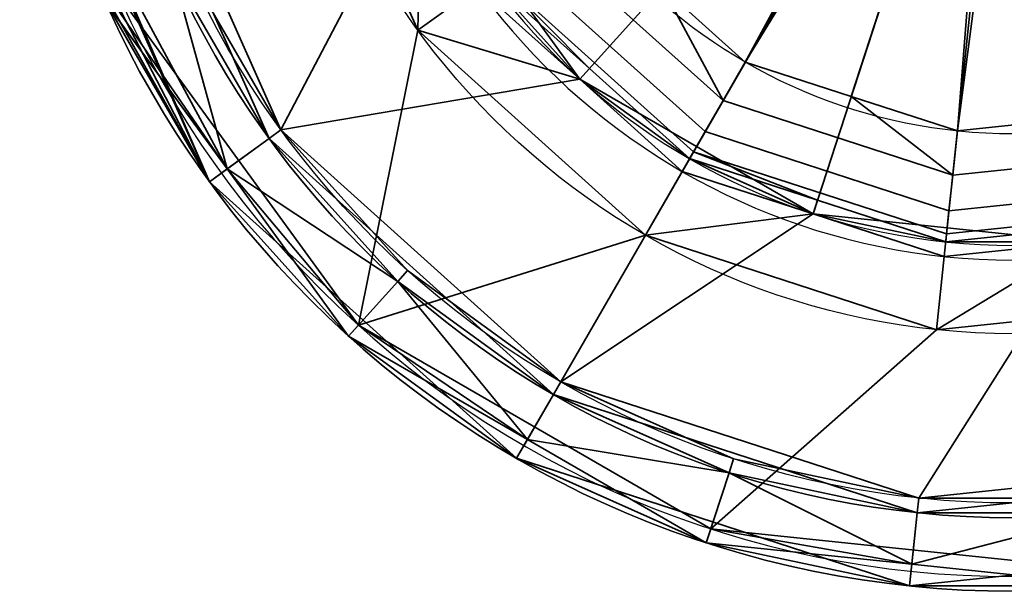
# Model space of a CAD drawing. Header units: millimetres. Extents: x -490 to 6690, y -115 to 132.
# Tile 545 of 656: x 3426.5 to 3433.19, y -42.14 to -38.26. Entities that reach past the tile are written whole.
import ezdxf

# ---------------------------------------------------------------- set-up
doc = ezdxf.new("R2010")
doc.units = ezdxf.units.MM
doc.layers.add('151', color=7, linetype='Continuous', true_color=0xffffff)

# ---------------------------------------------------------------- blocks, each defined once
blk = doc.blocks.new('UG_SURFACE_016')
at = {"layer": '151', "color": 252, "linetype": 'Continuous', "lineweight": 35}
for points in [[(3427.1367, -36.6907, 324), (3428.1936, -39.0649, 324), (3430.125, -40.8039, 324), (3433.25, -35.3913, 324)], [(3430.3048, -38.6623, 319), (3429.6095, -38.0363, 319), (3433.25, -35.3913, 320.2058)], [(3430.125, -40.8039, 324), (3432.5967, -41.607, 324), (3435.1814, -41.3354, 324), (3433.25, -35.3913, 324)], [(3433.25, -35.3913, 320.2058), (3431, -39.2884, 319), (3430.3048, -38.6623, 319)], [(3431.8898, -39.5775, 319), (3431, -39.2884, 319), (3433.25, -35.3913, 320.2058)], [(3433.25, -35.3913, 320.2058), (3432.7796, -39.8666, 319), (3431.8898, -39.5775, 319)], [(3433.7101, -39.7688, 319), (3432.7796, -39.8666, 319), (3433.25, -35.3913, 320.2058)], [(3429.2049, -38.3302, 298), (3428.3593, -36.4308, 298), (3428.8483, -36.3269, 298.5), (3429.2288, -37.1816, 298.5)], [(3428.8003, -40.3332, 298), (3427.1748, -38.0961, 298), (3428.3593, -36.4308, 298), (3429.2049, -38.3302, 298)], [(3426.6474, -36.7947, 323.5), (3427.7892, -39.3588, 323.5), (3428.1936, -39.0649, 324), (3427.1367, -36.6907, 324)], [(3427.7892, -39.3588, 323.5), (3426.6474, -36.7947, 323.5), (3426.6725, -36.7888, 311.8103)], [(3426.6725, -36.7888, 311.8103), (3426.863, -37.5752, 311), (3427.7892, -39.3588, 323.5)], [(3427.0051, -37.9531, 307.7639), (3426.7042, -37.0389, 306.3235), (3427.9084, -39.2721, 298.1)], [(3427.0835, -38.1367, 298.1), (3427.9084, -39.2721, 298.1), (3426.7042, -37.0389, 306.3235)], [(3429.2288, -37.1816, 298.5), (3429.6095, -38.0363, 298.5), (3429.2049, -38.3302, 298)], [(3427.7892, -39.3588, 323.5), (3426.863, -37.5752, 311), (3427.0039, -37.9499, 310.2446)], [(3427.0039, -37.9499, 310.2446), (3427.089, -38.1486, 309.4181), (3427.7892, -39.3588, 323.5)], [(3427.0887, -38.1481, 308.5772), (3427.0051, -37.9531, 307.7639), (3427.9084, -39.2721, 298.1)], [(3429.2049, -38.3302, 298), (3429.6095, -38.0363, 298.5), (3430.3048, -38.6623, 298.5)], [(3429.6095, -38.0363, 319), (3430.3048, -38.6623, 319), (3430.3048, -38.6623, 298.5), (3429.6095, -38.0363, 298.5)], [(3427.9084, -39.2721, 298.1), (3427.0835, -38.1367, 298.1), (3427.1748, -38.0961, 298), (3428.8003, -40.3332, 298)], [(3427.089, -38.1486, 309.4181), (3427.0887, -38.1481, 308.5772), (3427.9084, -39.2721, 298.1)], [(3427.9084, -39.2721, 298.1), (3427.7892, -39.3588, 323.5), (3427.089, -38.1486, 309.4181)], [(3429.2049, -38.3302, 298), (3430.7499, -39.7214, 298), (3428.8003, -40.3332, 298)], [(3430.3048, -38.6623, 298.5), (3431, -39.2884, 298.5), (3430.7499, -39.7214, 298), (3429.2049, -38.3302, 298)], [(3431, -39.2884, 298.5), (3430.3048, -38.6623, 298.5), (3430.3048, -38.6623, 319), (3431, -39.2884, 319)], [(3427.7892, -39.3588, 323.5), (3429.8749, -41.2369, 323.5), (3430.125, -40.8039, 324), (3428.1936, -39.0649, 324)], [(3427.7892, -39.3588, 323.5), (3427.9084, -39.2721, 298.1), (3428.7333, -40.4075, 298.1)], [(3428.8003, -40.3332, 298), (3428.7333, -40.4075, 298.1), (3427.9084, -39.2721, 298.1)], [(3430.7499, -39.7214, 298), (3431, -39.2884, 298.5), (3431.8898, -39.5775, 298.5)], [(3431, -39.2884, 319), (3431.8898, -39.5775, 319), (3431.8898, -39.5775, 298.5), (3431, -39.2884, 298.5)], [(3428.7333, -40.4075, 298.1), (3429.8749, -41.2369, 323.5), (3427.7892, -39.3588, 323.5)], [(3431.8898, -39.5775, 298.5), (3432.7796, -39.8666, 298.5), (3432.7273, -40.3639, 298), (3430.7499, -39.7214, 298)], [(3432.7796, -39.8666, 298.5), (3431.8898, -39.5775, 298.5), (3431.8898, -39.5775, 319), (3432.7796, -39.8666, 319)], [(3430.7499, -39.7214, 298), (3432.7273, -40.3639, 298), (3431.195, -41.7158, 298), (3428.8003, -40.3332, 298)], [(3433.7101, -39.7688, 298.5), (3434.6406, -39.671, 298.5), (3434.7951, -40.1465, 298), (3432.7273, -40.3639, 298)], [(3432.7273, -40.3639, 298), (3432.7796, -39.8666, 298.5), (3433.7101, -39.7688, 298.5)], [(3432.7796, -39.8666, 319), (3433.7101, -39.7688, 319), (3433.7101, -39.7688, 298.5), (3432.7796, -39.8666, 298.5)], [(3433.9452, -42.0048, 298), (3431.195, -41.7158, 298), (3432.7273, -40.3639, 298), (3434.7951, -40.1465, 298)], [(3429.9488, -41.1092, 298.1), (3428.7333, -40.4075, 298.1), (3428.8003, -40.3332, 298)], [(3428.8003, -40.3332, 298), (3431.195, -41.7158, 298), (3431.164, -41.8109, 298.1), (3429.9488, -41.1092, 298.1)], [(3428.7333, -40.4075, 298.1), (3429.9488, -41.1092, 298.1), (3429.8749, -41.2369, 323.5)], [(3429.8749, -41.2369, 323.5), (3432.5445, -42.1043, 323.5), (3432.5967, -41.607, 324), (3430.125, -40.8039, 324)], [(3429.8749, -41.2369, 323.5), (3429.9488, -41.1092, 298.1), (3431.164, -41.8109, 298.1)], [(3431.164, -41.8109, 298.1), (3432.5445, -42.1043, 323.5), (3429.8749, -41.2369, 323.5)], [(3432.5445, -42.1043, 323.5), (3435.3359, -41.8109, 323.5), (3435.1814, -41.3354, 324), (3432.5967, -41.607, 324)], [(3432.56, -41.9576, 298.1), (3431.164, -41.8109, 298.1), (3431.195, -41.7158, 298)], [(3431.195, -41.7158, 298), (3433.9452, -42.0048, 298), (3433.9557, -42.1043, 298.1), (3432.56, -41.9576, 298.1)], [(3431.164, -41.8109, 298.1), (3432.56, -41.9576, 298.1), (3432.5445, -42.1043, 323.5)], [(3433.9557, -42.1043, 298.1), (3435.3359, -41.8109, 323.5), (3432.5445, -42.1043, 323.5)], [(3432.5445, -42.1043, 323.5), (3432.56, -41.9576, 298.1), (3433.9557, -42.1043, 298.1)]]:
    blk.add_3dface(points, dxfattribs=at)
blk = doc.blocks.new('UG_SURFACE_017')
at = {"layer": '151', "color": 252, "linetype": 'Continuous', "lineweight": 35}
for points in [[(3430.125, -40.8039, 1742), (3428.1936, -39.0649, 1742), (3427.1367, -36.6907, 1742), (3433.25, -35.3913, 1742)], [(3427.2344, -36.6699, 1778), (3428.2746, -39.0061, 1778), (3429.2305, -37.1809, 1778), (3428.8499, -35.3913, 1778)], [(3435.1814, -41.3354, 1742), (3432.5967, -41.607, 1742), (3430.125, -40.8039, 1742), (3433.25, -35.3913, 1742)], [(3432.9824, -35.6885, 1799.8), (3430.866, -38.039, 1798.9894), (3431.4287, -38.5458, 1798.9894)], [(3431.4287, -38.5458, 1798.9894), (3433.1264, -35.7717, 1799.8), (3432.9824, -35.6885, 1799.8)], [(3431.4287, -38.5458, 1798.9894), (3432.1489, -38.7798, 1798.9894), (3433.1264, -35.7717, 1799.8)], [(3433.1264, -35.7717, 1799.8), (3432.1489, -38.7798, 1798.9894), (3432.8692, -39.0138, 1798.9894)], [(3432.8692, -39.0138, 1798.9894), (3433.2919, -35.7891, 1799.8), (3433.1264, -35.7717, 1799.8)], [(3432.8692, -39.0138, 1798.9894), (3433.6224, -38.9347, 1798.9894), (3433.2919, -35.7891, 1799.8)], [(3427.7892, -39.3588, 1742.4999), (3426.6474, -36.7947, 1742.4999), (3427.1367, -36.6907, 1742), (3428.1936, -39.0649, 1742)], [(3428.2746, -39.0061, 1778), (3427.2344, -36.6699, 1778), (3427.6316, -37.8927, 1777)], [(3427.0835, -38.1367, 1776.5), (3426.6474, -36.7947, 1742.4999), (3427.7892, -39.3588, 1742.4999)], [(3428.2746, -39.0061, 1778), (3430.3057, -38.6611, 1778), (3429.2305, -37.1809, 1778)], [(3429.6904, -37.9775, 1798.0192), (3429.2305, -37.1809, 1778), (3430.3057, -38.6611, 1778)], [(3430.866, -38.039, 1798.9894), (3430.3031, -37.5323, 1798.9894), (3430.0585, -37.7101, 1798.8577), (3431.2775, -38.8078, 1798.8577)], [(3431.2775, -38.8078, 1798.8577), (3430.0585, -37.7101, 1798.8577), (3429.8618, -37.853, 1798.6346), (3431.1559, -39.0184, 1798.6346)], [(3431.1559, -39.0184, 1798.6346), (3429.8618, -37.853, 1798.6346), (3429.7345, -37.9455, 1798.3446), (3431.0772, -39.1546, 1798.3446)], [(3428.2746, -39.0061, 1777), (3427.6316, -37.8927, 1777), (3427.5403, -37.9334, 1777), (3428.1936, -39.0649, 1777)], [(3427.6316, -37.8927, 1777), (3428.2746, -39.0061, 1777), (3428.2746, -39.0061, 1778)], [(3427.5403, -37.9334, 1777), (3427.0835, -38.1367, 1776.5), (3427.9084, -39.2721, 1776.5)], [(3427.9084, -39.2721, 1776.5), (3428.1936, -39.0649, 1777), (3427.5403, -37.9334, 1777)], [(3429.7345, -37.9455, 1798.3446), (3429.6904, -37.9775, 1798.0192), (3430.3701, -38.5896, 1798.0192)], [(3430.3057, -38.6611, 1778), (3430.3701, -38.5896, 1798.0192), (3429.6904, -37.9775, 1798.0192)], [(3430.3701, -38.5896, 1798.0192), (3431.0501, -39.2018, 1798.0192), (3431.0772, -39.1546, 1798.3446), (3429.7345, -37.9455, 1798.3446)], [(3431.2775, -38.8078, 1798.8577), (3431.4287, -38.5458, 1798.9894), (3430.866, -38.039, 1798.9894)], [(3427.7892, -39.3588, 1742.4999), (3427.9084, -39.2721, 1776.5), (3427.0835, -38.1367, 1776.5)], [(3431.0501, -39.2018, 1798.0192), (3430.3701, -38.5896, 1798.0192), (3430.3057, -38.6611, 1778)], [(3432.1489, -38.7798, 1798.9894), (3431.4287, -38.5458, 1798.9894), (3431.2775, -38.8078, 1798.8577), (3432.8377, -39.3147, 1798.8577)], [(3431.8902, -39.5759, 1778), (3430.3057, -38.6611, 1778), (3428.2746, -39.0061, 1778), (3430.1751, -40.7173, 1778)], [(3431.0501, -39.2018, 1798.0192), (3430.3057, -38.6611, 1778), (3431.8902, -39.5759, 1778)], [(3432.8377, -39.3147, 1798.8577), (3432.8692, -39.0138, 1798.9894), (3432.1489, -38.7798, 1798.9894)], [(3432.8377, -39.3147, 1798.8577), (3431.2775, -38.8078, 1798.8577), (3431.1559, -39.0184, 1798.6346), (3432.8122, -39.5565, 1798.6346)], [(3433.6224, -38.9347, 1798.9894), (3432.8692, -39.0138, 1798.9894), (3432.8377, -39.3147, 1798.8577), (3434.469, -39.1432, 1798.8577)], [(3428.1936, -39.0649, 1777), (3429.0679, -40.0359, 1777), (3429.1348, -39.9616, 1777), (3428.2746, -39.0061, 1777)], [(3428.2746, -39.0061, 1778), (3428.2746, -39.0061, 1777), (3429.1348, -39.9616, 1777)], [(3429.1348, -39.9616, 1777), (3430.1751, -40.7173, 1778), (3428.2746, -39.0061, 1778)], [(3432.8122, -39.5565, 1798.6346), (3431.1559, -39.0184, 1798.6346), (3431.0772, -39.1546, 1798.3446), (3432.7958, -39.713, 1798.3446)], [(3429.8749, -41.2369, 1742.4999), (3427.7892, -39.3588, 1742.4999), (3428.1936, -39.0649, 1742), (3430.125, -40.8039, 1742)], [(3429.0679, -40.0359, 1777), (3428.1936, -39.0649, 1777), (3427.9084, -39.2721, 1776.5)], [(3431.0772, -39.1546, 1798.3446), (3431.0501, -39.2018, 1798.0192), (3431.9201, -39.4845, 1798.0192)], [(3431.9201, -39.4845, 1798.0192), (3432.79, -39.7672, 1798.0192), (3432.7958, -39.713, 1798.3446), (3431.0772, -39.1546, 1798.3446)], [(3434.469, -39.1432, 1798.8577), (3432.8377, -39.3147, 1798.8577), (3432.8122, -39.5565, 1798.6346), (3434.5443, -39.3745, 1798.6346)], [(3431.8902, -39.5759, 1778), (3431.9201, -39.4845, 1798.0192), (3431.0501, -39.2018, 1798.0192)], [(3428.7333, -40.4075, 1776.5), (3427.9084, -39.2721, 1776.5), (3427.7892, -39.3588, 1742.4999)], [(3427.9084, -39.2721, 1776.5), (3428.7333, -40.4075, 1776.5), (3429.0679, -40.0359, 1777)], [(3427.7892, -39.3588, 1742.4999), (3429.8749, -41.2369, 1742.4999), (3428.7333, -40.4075, 1776.5)], [(3434.5443, -39.3745, 1798.6346), (3432.8122, -39.5565, 1798.6346), (3432.7958, -39.713, 1798.3446), (3434.593, -39.5241, 1798.3446)], [(3432.79, -39.7672, 1798.0192), (3431.9201, -39.4845, 1798.0192), (3431.8902, -39.5759, 1778)], [(3434.593, -39.5241, 1798.3446), (3432.7958, -39.713, 1798.3446), (3432.79, -39.7672, 1798.0192), (3433.6998, -39.6715, 1798.0192)], [(3433.7099, -39.7672, 1778), (3431.8902, -39.5759, 1778), (3430.1751, -40.7173, 1778), (3432.6072, -41.5076, 1778)], [(3431.8902, -39.5759, 1778), (3433.7099, -39.7672, 1778), (3432.79, -39.7672, 1798.0192)], [(3433.7099, -39.7672, 1778), (3433.6998, -39.6715, 1798.0192), (3432.79, -39.7672, 1798.0192)], [(3432.6072, -41.5076, 1778), (3435.1504, -41.2403, 1778), (3433.7099, -39.7672, 1778)], [(3430.1751, -40.7173, 1777), (3429.1348, -39.9616, 1777), (3429.0679, -40.0359, 1777), (3430.125, -40.8039, 1777)], [(3429.1348, -39.9616, 1777), (3430.1751, -40.7173, 1777), (3430.1751, -40.7173, 1778)], [(3429.0679, -40.0359, 1777), (3428.7333, -40.4075, 1776.5), (3429.9488, -41.1092, 1776.5)], [(3429.9488, -41.1092, 1776.5), (3430.125, -40.8039, 1777), (3429.0679, -40.0359, 1777)], [(3429.8749, -41.2369, 1742.4999), (3429.9488, -41.1092, 1776.5), (3428.7333, -40.4075, 1776.5)], [(3431.3495, -41.2403, 1777), (3430.1751, -40.7173, 1777), (3430.125, -40.8039, 1777), (3431.3188, -41.3354, 1777)], [(3430.1751, -40.7173, 1778), (3430.1751, -40.7173, 1777), (3431.3495, -41.2403, 1777)], [(3431.3495, -41.2403, 1777), (3432.6072, -41.5076, 1778), (3430.1751, -40.7173, 1778)], [(3432.5445, -42.1043, 1742.4999), (3429.8749, -41.2369, 1742.4999), (3430.125, -40.8039, 1742), (3432.5967, -41.607, 1742)], [(3431.3188, -41.3354, 1777), (3430.125, -40.8039, 1777), (3429.9488, -41.1092, 1776.5)], [(3431.164, -41.8109, 1776.5), (3429.9488, -41.1092, 1776.5), (3429.8749, -41.2369, 1742.4999)], [(3429.9488, -41.1092, 1776.5), (3431.164, -41.8109, 1776.5), (3431.3188, -41.3354, 1777)], [(3431.164, -41.8109, 1776.5), (3429.8749, -41.2369, 1742.4999), (3432.5445, -42.1043, 1742.4999)], [(3431.3188, -41.3354, 1777), (3432.5967, -41.607, 1777), (3432.6072, -41.5076, 1777), (3431.3495, -41.2403, 1777)], [(3431.3495, -41.2403, 1777), (3432.6072, -41.5076, 1777), (3432.6072, -41.5076, 1778)], [(3433.893, -41.5076, 1777), (3435.1504, -41.2403, 1778), (3432.6072, -41.5076, 1778)], [(3431.3188, -41.3354, 1777), (3431.164, -41.8109, 1776.5), (3432.56, -41.9576, 1776.5)], [(3432.56, -41.9576, 1776.5), (3432.5967, -41.607, 1777), (3431.3188, -41.3354, 1777)], [(3435.3359, -41.8109, 1742.4999), (3432.5445, -42.1043, 1742.4999), (3432.5967, -41.607, 1742), (3435.1814, -41.3354, 1742)], [(3433.893, -41.5076, 1777), (3432.6072, -41.5076, 1777), (3432.5967, -41.607, 1777), (3433.9032, -41.607, 1777)], [(3432.6072, -41.5076, 1778), (3432.6072, -41.5076, 1777), (3433.893, -41.5076, 1777)], [(3432.56, -41.9576, 1776.5), (3433.9557, -42.1043, 1776.5), (3433.9032, -41.607, 1777)], [(3433.9032, -41.607, 1777), (3432.5967, -41.607, 1777), (3432.56, -41.9576, 1776.5)], [(3432.5445, -42.1043, 1742.4999), (3432.56, -41.9576, 1776.5), (3431.164, -41.8109, 1776.5)], [(3432.5445, -42.1043, 1742.4999), (3435.3359, -41.8109, 1742.4999), (3433.9557, -42.1043, 1776.5)], [(3433.9557, -42.1043, 1776.5), (3432.56, -41.9576, 1776.5), (3432.5445, -42.1043, 1742.4999)]]:
    blk.add_3dface(points, dxfattribs=at)
blk = doc.blocks.new('UG_SURFACE_018')
at = {"layer": '151', "color": 252, "linetype": 'Continuous', "lineweight": 35}
for points in [[(3427.1367, -36.6907, 1804), (3428.1936, -39.0649, 1804), (3430.125, -40.8039, 1804), (3433.25, -35.3913, 1804)], [(3430.3048, -38.6623, 1799), (3429.6095, -38.0363, 1799), (3433.25, -35.3913, 1800.2058)], [(3430.125, -40.8039, 1804), (3432.5967, -41.607, 1804), (3435.1814, -41.3354, 1804), (3433.25, -35.3913, 1804)], [(3433.25, -35.3913, 1800.2058), (3431, -39.2884, 1799), (3430.3048, -38.6623, 1799)], [(3431.8898, -39.5775, 1799), (3431, -39.2884, 1799), (3433.25, -35.3913, 1800.2058)], [(3433.25, -35.3913, 1800.2058), (3432.7796, -39.8666, 1799), (3431.8898, -39.5775, 1799)], [(3433.7101, -39.7688, 1799), (3432.7796, -39.8666, 1799), (3433.25, -35.3913, 1800.2058)], [(3429.2049, -38.3302, 1778), (3428.3593, -36.4308, 1778), (3428.8483, -36.3269, 1778.5), (3429.2288, -37.1816, 1778.5)], [(3428.8003, -40.3332, 1778), (3427.1748, -38.0961, 1778), (3428.3593, -36.4308, 1778), (3429.2049, -38.3302, 1778)], [(3426.6474, -36.7947, 1803.5001), (3427.7892, -39.3588, 1803.5001), (3428.1936, -39.0649, 1804), (3427.1367, -36.6907, 1804)], [(3427.7892, -39.3588, 1803.5001), (3426.6474, -36.7947, 1803.5001), (3426.6725, -36.7888, 1791.8103)], [(3426.6725, -36.7888, 1791.8103), (3426.863, -37.5752, 1791), (3427.7892, -39.3588, 1803.5001)], [(3427.0051, -37.9531, 1787.764), (3426.7042, -37.0389, 1786.3234), (3427.9084, -39.2721, 1778.1)], [(3427.0835, -38.1367, 1778.1), (3427.9084, -39.2721, 1778.1), (3426.7042, -37.0389, 1786.3234)], [(3429.2288, -37.1816, 1778.5), (3429.6095, -38.0363, 1778.5), (3429.2049, -38.3302, 1778)], [(3427.7892, -39.3588, 1803.5001), (3426.863, -37.5752, 1791), (3427.0039, -37.9499, 1790.2446)], [(3427.0039, -37.9499, 1790.2446), (3427.089, -38.1486, 1789.4181), (3427.7892, -39.3588, 1803.5001)], [(3427.0887, -38.1481, 1788.5772), (3427.0051, -37.9531, 1787.764), (3427.9084, -39.2721, 1778.1)], [(3429.2049, -38.3302, 1778), (3429.6095, -38.0363, 1778.5), (3430.3048, -38.6623, 1778.5)], [(3429.6095, -38.0363, 1799), (3430.3048, -38.6623, 1799), (3430.3048, -38.6623, 1778.5), (3429.6095, -38.0363, 1778.5)], [(3427.9084, -39.2721, 1778.1), (3427.0835, -38.1367, 1778.1), (3427.1748, -38.0961, 1778), (3428.8003, -40.3332, 1778)], [(3427.089, -38.1486, 1789.4181), (3427.0887, -38.1481, 1788.5772), (3427.9084, -39.2721, 1778.1)], [(3427.9084, -39.2721, 1778.1), (3427.7892, -39.3588, 1803.5001), (3427.089, -38.1486, 1789.4181)], [(3429.2049, -38.3302, 1778), (3430.7499, -39.7214, 1778), (3428.8003, -40.3332, 1778)], [(3430.3048, -38.6623, 1778.5), (3431, -39.2884, 1778.5), (3430.7499, -39.7214, 1778), (3429.2049, -38.3302, 1778)], [(3431, -39.2884, 1778.5), (3430.3048, -38.6623, 1778.5), (3430.3048, -38.6623, 1799), (3431, -39.2884, 1799)], [(3427.7892, -39.3588, 1803.5001), (3429.8749, -41.2369, 1803.5001), (3430.125, -40.8039, 1804), (3428.1936, -39.0649, 1804)], [(3427.7892, -39.3588, 1803.5001), (3427.9084, -39.2721, 1778.1), (3428.7333, -40.4075, 1778.1)], [(3428.8003, -40.3332, 1778), (3428.7333, -40.4075, 1778.1), (3427.9084, -39.2721, 1778.1)], [(3430.7499, -39.7214, 1778), (3431, -39.2884, 1778.5), (3431.8898, -39.5775, 1778.5)], [(3431, -39.2884, 1799), (3431.8898, -39.5775, 1799), (3431.8898, -39.5775, 1778.5), (3431, -39.2884, 1778.5)], [(3428.7333, -40.4075, 1778.1), (3429.8749, -41.2369, 1803.5001), (3427.7892, -39.3588, 1803.5001)], [(3431.8898, -39.5775, 1778.5), (3432.7796, -39.8666, 1778.5), (3432.7273, -40.3639, 1778), (3430.7499, -39.7214, 1778)], [(3432.7796, -39.8666, 1778.5), (3431.8898, -39.5775, 1778.5), (3431.8898, -39.5775, 1799), (3432.7796, -39.8666, 1799)], [(3430.7499, -39.7214, 1778), (3432.7273, -40.3639, 1778), (3431.195, -41.7158, 1778), (3428.8003, -40.3332, 1778)], [(3433.7101, -39.7688, 1778.5), (3434.6406, -39.671, 1778.5), (3434.7951, -40.1465, 1778), (3432.7273, -40.3639, 1778)], [(3432.7273, -40.3639, 1778), (3432.7796, -39.8666, 1778.5), (3433.7101, -39.7688, 1778.5)], [(3432.7796, -39.8666, 1799), (3433.7101, -39.7688, 1799), (3433.7101, -39.7688, 1778.5), (3432.7796, -39.8666, 1778.5)], [(3433.9452, -42.0048, 1778), (3431.195, -41.7158, 1778), (3432.7273, -40.3639, 1778), (3434.7951, -40.1465, 1778)], [(3429.9488, -41.1092, 1778.1), (3428.7333, -40.4075, 1778.1), (3428.8003, -40.3332, 1778)], [(3428.8003, -40.3332, 1778), (3431.195, -41.7158, 1778), (3431.164, -41.8109, 1778.1), (3429.9488, -41.1092, 1778.1)], [(3428.7333, -40.4075, 1778.1), (3429.9488, -41.1092, 1778.1), (3429.8749, -41.2369, 1803.5001)], [(3429.8749, -41.2369, 1803.5001), (3432.5445, -42.1043, 1803.5001), (3432.5967, -41.607, 1804), (3430.125, -40.8039, 1804)], [(3429.8749, -41.2369, 1803.5001), (3429.9488, -41.1092, 1778.1), (3431.164, -41.8109, 1778.1)], [(3431.164, -41.8109, 1778.1), (3432.5445, -42.1043, 1803.5001), (3429.8749, -41.2369, 1803.5001)], [(3432.5445, -42.1043, 1803.5001), (3435.3359, -41.8109, 1803.5001), (3435.1814, -41.3354, 1804), (3432.5967, -41.607, 1804)], [(3432.56, -41.9576, 1778.1), (3431.164, -41.8109, 1778.1), (3431.195, -41.7158, 1778)], [(3431.195, -41.7158, 1778), (3433.9452, -42.0048, 1778), (3433.9557, -42.1043, 1778.1), (3432.56, -41.9576, 1778.1)], [(3431.164, -41.8109, 1778.1), (3432.56, -41.9576, 1778.1), (3432.5445, -42.1043, 1803.5001)], [(3433.9557, -42.1043, 1778.1), (3435.3359, -41.8109, 1803.5001), (3432.5445, -42.1043, 1803.5001)], [(3432.5445, -42.1043, 1803.5001), (3432.56, -41.9576, 1778.1), (3433.9557, -42.1043, 1778.1)]]:
    blk.add_3dface(points, dxfattribs=at)
blk = doc.blocks.new('UG_SURFACE_019')
at = {"layer": '151', "color": 252, "linetype": 'Continuous', "lineweight": 35}
for points in [[(3430.125, -40.8039, 262), (3428.1936, -39.0649, 262), (3427.1367, -36.6907, 262), (3433.25, -35.3913, 262)], [(3427.2344, -36.6699, 298), (3428.2746, -39.0061, 298), (3429.2305, -37.1809, 298), (3428.8499, -35.3913, 298)], [(3435.1814, -41.3354, 262), (3432.5967, -41.607, 262), (3430.125, -40.8039, 262), (3433.25, -35.3913, 262)], [(3432.9824, -35.6885, 319.8), (3430.866, -38.039, 318.9894), (3431.4287, -38.5458, 318.9894)], [(3431.4287, -38.5458, 318.9894), (3433.1264, -35.7717, 319.8), (3432.9824, -35.6885, 319.8)], [(3431.4287, -38.5458, 318.9894), (3432.1489, -38.7798, 318.9894), (3433.1264, -35.7717, 319.8)], [(3433.1264, -35.7717, 319.8), (3432.1489, -38.7798, 318.9894), (3432.8692, -39.0138, 318.9894)], [(3432.8692, -39.0138, 318.9894), (3433.2919, -35.7891, 319.8), (3433.1264, -35.7717, 319.8)], [(3432.8692, -39.0138, 318.9894), (3433.6224, -38.9347, 318.9894), (3433.2919, -35.7891, 319.8)], [(3427.7892, -39.3588, 262.5), (3426.6474, -36.7947, 262.5), (3427.1367, -36.6907, 262), (3428.1936, -39.0649, 262)], [(3428.2746, -39.0061, 298), (3427.2344, -36.6699, 298), (3427.6316, -37.8927, 297)], [(3426.6474, -36.7947, 262.5), (3427.7892, -39.3588, 262.5), (3427.0835, -38.1367, 296.5)], [(3428.2746, -39.0061, 298), (3430.3057, -38.6611, 298), (3429.2305, -37.1809, 298)], [(3429.6904, -37.9775, 318.0192), (3429.2305, -37.1809, 298), (3430.3057, -38.6611, 298)], [(3430.866, -38.039, 318.9894), (3430.3031, -37.5323, 318.9894), (3430.0585, -37.7101, 318.8576), (3431.2775, -38.8078, 318.8576)], [(3431.2775, -38.8078, 318.8576), (3430.0585, -37.7101, 318.8576), (3429.8618, -37.853, 318.6346), (3431.1559, -39.0184, 318.6346)], [(3431.1559, -39.0184, 318.6346), (3429.8618, -37.853, 318.6346), (3429.7345, -37.9455, 318.3447), (3431.0772, -39.1546, 318.3447)], [(3428.2746, -39.0061, 297), (3427.6316, -37.8927, 297), (3427.5403, -37.9334, 297), (3428.1936, -39.0649, 297)], [(3427.6316, -37.8927, 297), (3428.2746, -39.0061, 297), (3428.2746, -39.0061, 298)], [(3427.5403, -37.9334, 297), (3427.0835, -38.1367, 296.5), (3427.9084, -39.2721, 296.5)], [(3427.9084, -39.2721, 296.5), (3428.1936, -39.0649, 297), (3427.5403, -37.9334, 297)], [(3429.7345, -37.9455, 318.3447), (3429.6904, -37.9775, 318.0192), (3430.3701, -38.5896, 318.0192)], [(3430.3057, -38.6611, 298), (3430.3701, -38.5896, 318.0192), (3429.6904, -37.9775, 318.0192)], [(3430.3701, -38.5896, 318.0192), (3431.0501, -39.2018, 318.0192), (3431.0772, -39.1546, 318.3447), (3429.7345, -37.9455, 318.3447)], [(3431.2775, -38.8078, 318.8576), (3431.4287, -38.5458, 318.9894), (3430.866, -38.039, 318.9894)], [(3427.7892, -39.3588, 262.5), (3427.9084, -39.2721, 296.5), (3427.0835, -38.1367, 296.5)], [(3431.0501, -39.2018, 318.0192), (3430.3701, -38.5896, 318.0192), (3430.3057, -38.6611, 298)], [(3432.1489, -38.7798, 318.9894), (3431.4287, -38.5458, 318.9894), (3431.2775, -38.8078, 318.8576), (3432.8377, -39.3147, 318.8576)], [(3431.8902, -39.5759, 298), (3430.3057, -38.6611, 298), (3428.2746, -39.0061, 298), (3430.1751, -40.7173, 298)], [(3431.0501, -39.2018, 318.0192), (3430.3057, -38.6611, 298), (3431.8902, -39.5759, 298)], [(3432.8377, -39.3147, 318.8576), (3432.8692, -39.0138, 318.9894), (3432.1489, -38.7798, 318.9894)], [(3432.8377, -39.3147, 318.8576), (3431.2775, -38.8078, 318.8576), (3431.1559, -39.0184, 318.6346), (3432.8122, -39.5565, 318.6346)], [(3433.6224, -38.9347, 318.9894), (3432.8692, -39.0138, 318.9894), (3432.8377, -39.3147, 318.8576), (3434.469, -39.1432, 318.8576)], [(3428.1936, -39.0649, 297), (3429.0679, -40.0359, 297), (3429.1348, -39.9616, 297), (3428.2746, -39.0061, 297)], [(3428.2746, -39.0061, 298), (3428.2746, -39.0061, 297), (3429.1348, -39.9616, 297)], [(3429.1348, -39.9616, 297), (3430.1751, -40.7173, 298), (3428.2746, -39.0061, 298)], [(3432.8122, -39.5565, 318.6346), (3431.1559, -39.0184, 318.6346), (3431.0772, -39.1546, 318.3447), (3432.7958, -39.713, 318.3447)], [(3429.8749, -41.2369, 262.5), (3427.7892, -39.3588, 262.5), (3428.1936, -39.0649, 262), (3430.125, -40.8039, 262)], [(3429.0679, -40.0359, 297), (3428.1936, -39.0649, 297), (3427.9084, -39.2721, 296.5)], [(3431.0772, -39.1546, 318.3447), (3431.0501, -39.2018, 318.0192), (3431.9201, -39.4845, 318.0192)], [(3431.9201, -39.4845, 318.0192), (3432.79, -39.7672, 318.0192), (3432.7958, -39.713, 318.3447), (3431.0772, -39.1546, 318.3447)], [(3434.469, -39.1432, 318.8576), (3432.8377, -39.3147, 318.8576), (3432.8122, -39.5565, 318.6346), (3434.5443, -39.3745, 318.6346)], [(3431.8902, -39.5759, 298), (3431.9201, -39.4845, 318.0192), (3431.0501, -39.2018, 318.0192)], [(3428.7333, -40.4075, 296.5), (3427.9084, -39.2721, 296.5), (3427.7892, -39.3588, 262.5)], [(3427.9084, -39.2721, 296.5), (3428.7333, -40.4075, 296.5), (3429.0679, -40.0359, 297)], [(3427.7892, -39.3588, 262.5), (3429.8749, -41.2369, 262.5), (3428.7333, -40.4075, 296.5)], [(3434.5443, -39.3745, 318.6346), (3432.8122, -39.5565, 318.6346), (3432.7958, -39.713, 318.3447), (3434.593, -39.5241, 318.3447)], [(3432.79, -39.7672, 318.0192), (3431.9201, -39.4845, 318.0192), (3431.8902, -39.5759, 298)], [(3434.593, -39.5241, 318.3447), (3432.7958, -39.713, 318.3447), (3432.79, -39.7672, 318.0192), (3433.6998, -39.6715, 318.0192)], [(3433.7099, -39.7672, 298), (3431.8902, -39.5759, 298), (3430.1751, -40.7173, 298), (3432.6072, -41.5076, 298)], [(3431.8902, -39.5759, 298), (3433.7099, -39.7672, 298), (3432.79, -39.7672, 318.0192)], [(3433.7099, -39.7672, 298), (3433.6998, -39.6715, 318.0192), (3432.79, -39.7672, 318.0192)], [(3432.6072, -41.5076, 298), (3435.1504, -41.2403, 298), (3433.7099, -39.7672, 298)], [(3430.1751, -40.7173, 297), (3429.1348, -39.9616, 297), (3429.0679, -40.0359, 297), (3430.125, -40.8039, 297)], [(3429.1348, -39.9616, 297), (3430.1751, -40.7173, 297), (3430.1751, -40.7173, 298)], [(3429.0679, -40.0359, 297), (3428.7333, -40.4075, 296.5), (3429.9488, -41.1092, 296.5)], [(3429.9488, -41.1092, 296.5), (3430.125, -40.8039, 297), (3429.0679, -40.0359, 297)], [(3429.8749, -41.2369, 262.5), (3429.9488, -41.1092, 296.5), (3428.7333, -40.4075, 296.5)], [(3431.3495, -41.2403, 297), (3430.1751, -40.7173, 297), (3430.125, -40.8039, 297), (3431.3188, -41.3354, 297)], [(3430.1751, -40.7173, 298), (3430.1751, -40.7173, 297), (3431.3495, -41.2403, 297)], [(3431.3495, -41.2403, 297), (3432.6072, -41.5076, 298), (3430.1751, -40.7173, 298)], [(3432.5445, -42.1043, 262.5), (3429.8749, -41.2369, 262.5), (3430.125, -40.8039, 262), (3432.5967, -41.607, 262)], [(3431.3188, -41.3354, 297), (3430.125, -40.8039, 297), (3429.9488, -41.1092, 296.5)], [(3431.164, -41.8109, 296.5), (3429.9488, -41.1092, 296.5), (3429.8749, -41.2369, 262.5)], [(3429.9488, -41.1092, 296.5), (3431.164, -41.8109, 296.5), (3431.3188, -41.3354, 297)], [(3429.8749, -41.2369, 262.5), (3432.5445, -42.1043, 262.5), (3431.164, -41.8109, 296.5)], [(3431.3188, -41.3354, 297), (3432.5967, -41.607, 297), (3432.6072, -41.5076, 297), (3431.3495, -41.2403, 297)], [(3431.3495, -41.2403, 297), (3432.6072, -41.5076, 297), (3432.6072, -41.5076, 298)], [(3433.893, -41.5076, 297), (3435.1504, -41.2403, 298), (3432.6072, -41.5076, 298)], [(3431.3188, -41.3354, 297), (3431.164, -41.8109, 296.5), (3432.56, -41.9576, 296.5)], [(3432.56, -41.9576, 296.5), (3432.5967, -41.607, 297), (3431.3188, -41.3354, 297)], [(3435.3359, -41.8109, 262.5), (3432.5445, -42.1043, 262.5), (3432.5967, -41.607, 262), (3435.1814, -41.3354, 262)], [(3433.893, -41.5076, 297), (3432.6072, -41.5076, 297), (3432.5967, -41.607, 297), (3433.9032, -41.607, 297)], [(3432.6072, -41.5076, 298), (3432.6072, -41.5076, 297), (3433.893, -41.5076, 297)], [(3432.56, -41.9576, 296.5), (3433.9557, -42.1043, 296.5), (3433.9032, -41.607, 297)], [(3433.9032, -41.607, 297), (3432.5967, -41.607, 297), (3432.56, -41.9576, 296.5)], [(3432.5445, -42.1043, 262.5), (3432.56, -41.9576, 296.5), (3431.164, -41.8109, 296.5)], [(3432.5445, -42.1043, 262.5), (3435.3359, -41.8109, 262.5), (3433.9557, -42.1043, 296.5)], [(3433.9557, -42.1043, 296.5), (3432.56, -41.9576, 296.5), (3432.5445, -42.1043, 262.5)]]:
    blk.add_3dface(points, dxfattribs=at)
blk = doc.blocks.new('UG_SURFACE_020')
at = {"layer": '151', "color": 252, "linetype": 'Continuous', "lineweight": 35}
for points in [[(3430.125, -40.8039, 1204), (3428.1936, -39.0649, 1204), (3427.1367, -36.6907, 1204), (3433.25, -35.3913, 1204)], [(3427.2344, -36.6699, 1240), (3428.2746, -39.0061, 1240), (3429.2305, -37.1809, 1240), (3428.8499, -35.3913, 1240)], [(3435.1814, -41.3354, 1204), (3432.5967, -41.607, 1204), (3430.125, -40.8039, 1204), (3433.25, -35.3913, 1204)], [(3432.9824, -35.6885, 1261.8001), (3430.866, -38.039, 1260.9893), (3431.4287, -38.5458, 1260.9893)], [(3431.4287, -38.5458, 1260.9893), (3433.1264, -35.7717, 1261.8001), (3432.9824, -35.6885, 1261.8001)], [(3431.4287, -38.5458, 1260.9893), (3432.1489, -38.7798, 1260.9893), (3433.1264, -35.7717, 1261.8001)], [(3433.1264, -35.7717, 1261.8001), (3432.1489, -38.7798, 1260.9893), (3432.8692, -39.0138, 1260.9893)], [(3432.8692, -39.0138, 1260.9893), (3433.2919, -35.7891, 1261.8001), (3433.1264, -35.7717, 1261.8001)], [(3432.8692, -39.0138, 1260.9893), (3433.6224, -38.9347, 1260.9893), (3433.2919, -35.7891, 1261.8001)], [(3427.7892, -39.3588, 1204.5), (3426.6474, -36.7947, 1204.5), (3427.1367, -36.6907, 1204), (3428.1936, -39.0649, 1204)], [(3428.2746, -39.0061, 1240), (3427.2344, -36.6699, 1240), (3427.6316, -37.8927, 1239)], [(3426.6474, -36.7947, 1204.5), (3427.7892, -39.3588, 1204.5), (3427.0835, -38.1367, 1238.5)], [(3428.2746, -39.0061, 1240), (3430.3057, -38.6611, 1240), (3429.2305, -37.1809, 1240)], [(3429.6904, -37.9775, 1260.0192), (3429.2305, -37.1809, 1240), (3430.3057, -38.6611, 1240)], [(3430.866, -38.039, 1260.9893), (3430.3031, -37.5323, 1260.9893), (3430.0585, -37.7101, 1260.8576), (3431.2775, -38.8078, 1260.8576)], [(3431.2775, -38.8078, 1260.8576), (3430.0585, -37.7101, 1260.8576), (3429.8618, -37.853, 1260.6347), (3431.1559, -39.0184, 1260.6347)], [(3431.1559, -39.0184, 1260.6347), (3429.8618, -37.853, 1260.6347), (3429.7345, -37.9455, 1260.3446), (3431.0772, -39.1546, 1260.3446)], [(3428.2746, -39.0061, 1239), (3427.6316, -37.8927, 1239), (3427.5403, -37.9334, 1239), (3428.1936, -39.0649, 1239)], [(3427.6316, -37.8927, 1239), (3428.2746, -39.0061, 1239), (3428.2746, -39.0061, 1240)], [(3427.5403, -37.9334, 1239), (3427.0835, -38.1367, 1238.5), (3427.9084, -39.2721, 1238.5)], [(3427.9084, -39.2721, 1238.5), (3428.1936, -39.0649, 1239), (3427.5403, -37.9334, 1239)], [(3429.7345, -37.9455, 1260.3446), (3429.6904, -37.9775, 1260.0192), (3430.3701, -38.5896, 1260.0192)], [(3430.3057, -38.6611, 1240), (3430.3701, -38.5896, 1260.0192), (3429.6904, -37.9775, 1260.0192)], [(3430.3701, -38.5896, 1260.0192), (3431.0501, -39.2018, 1260.0192), (3431.0772, -39.1546, 1260.3446), (3429.7345, -37.9455, 1260.3446)], [(3431.2775, -38.8078, 1260.8576), (3431.4287, -38.5458, 1260.9893), (3430.866, -38.039, 1260.9893)], [(3427.7892, -39.3588, 1204.5), (3427.9084, -39.2721, 1238.5), (3427.0835, -38.1367, 1238.5)], [(3431.0501, -39.2018, 1260.0192), (3430.3701, -38.5896, 1260.0192), (3430.3057, -38.6611, 1240)], [(3432.1489, -38.7798, 1260.9893), (3431.4287, -38.5458, 1260.9893), (3431.2775, -38.8078, 1260.8576), (3432.8377, -39.3147, 1260.8576)], [(3431.8902, -39.5759, 1240), (3430.3057, -38.6611, 1240), (3428.2746, -39.0061, 1240), (3430.1751, -40.7173, 1240)], [(3431.0501, -39.2018, 1260.0192), (3430.3057, -38.6611, 1240), (3431.8902, -39.5759, 1240)], [(3432.8377, -39.3147, 1260.8576), (3432.8692, -39.0138, 1260.9893), (3432.1489, -38.7798, 1260.9893)], [(3432.8377, -39.3147, 1260.8576), (3431.2775, -38.8078, 1260.8576), (3431.1559, -39.0184, 1260.6347), (3432.8122, -39.5565, 1260.6347)], [(3433.6224, -38.9347, 1260.9893), (3432.8692, -39.0138, 1260.9893), (3432.8377, -39.3147, 1260.8576), (3434.469, -39.1432, 1260.8576)], [(3428.1936, -39.0649, 1239), (3429.0679, -40.0359, 1239), (3429.1348, -39.9616, 1239), (3428.2746, -39.0061, 1239)], [(3428.2746, -39.0061, 1240), (3428.2746, -39.0061, 1239), (3429.1348, -39.9616, 1239)], [(3429.1348, -39.9616, 1239), (3430.1751, -40.7173, 1240), (3428.2746, -39.0061, 1240)], [(3432.8122, -39.5565, 1260.6347), (3431.1559, -39.0184, 1260.6347), (3431.0772, -39.1546, 1260.3446), (3432.7958, -39.713, 1260.3446)], [(3429.8749, -41.2369, 1204.5), (3427.7892, -39.3588, 1204.5), (3428.1936, -39.0649, 1204), (3430.125, -40.8039, 1204)], [(3429.0679, -40.0359, 1239), (3428.1936, -39.0649, 1239), (3427.9084, -39.2721, 1238.5)], [(3431.0772, -39.1546, 1260.3446), (3431.0501, -39.2018, 1260.0192), (3431.9201, -39.4845, 1260.0192)], [(3431.9201, -39.4845, 1260.0192), (3432.79, -39.7672, 1260.0192), (3432.7958, -39.713, 1260.3446), (3431.0772, -39.1546, 1260.3446)], [(3434.469, -39.1432, 1260.8576), (3432.8377, -39.3147, 1260.8576), (3432.8122, -39.5565, 1260.6347), (3434.5443, -39.3745, 1260.6347)], [(3431.8902, -39.5759, 1240), (3431.9201, -39.4845, 1260.0192), (3431.0501, -39.2018, 1260.0192)], [(3428.7333, -40.4075, 1238.5), (3427.9084, -39.2721, 1238.5), (3427.7892, -39.3588, 1204.5)], [(3427.9084, -39.2721, 1238.5), (3428.7333, -40.4075, 1238.5), (3429.0679, -40.0359, 1239)], [(3427.7892, -39.3588, 1204.5), (3429.8749, -41.2369, 1204.5), (3428.7333, -40.4075, 1238.5)], [(3434.5443, -39.3745, 1260.6347), (3432.8122, -39.5565, 1260.6347), (3432.7958, -39.713, 1260.3446), (3434.593, -39.5241, 1260.3446)], [(3432.79, -39.7672, 1260.0192), (3431.9201, -39.4845, 1260.0192), (3431.8902, -39.5759, 1240)], [(3434.593, -39.5241, 1260.3446), (3432.7958, -39.713, 1260.3446), (3432.79, -39.7672, 1260.0192), (3433.6998, -39.6715, 1260.0192)], [(3433.7099, -39.7672, 1240), (3431.8902, -39.5759, 1240), (3430.1751, -40.7173, 1240), (3432.6072, -41.5076, 1240)], [(3431.8902, -39.5759, 1240), (3433.7099, -39.7672, 1240), (3432.79, -39.7672, 1260.0192)], [(3433.7099, -39.7672, 1240), (3433.6998, -39.6715, 1260.0192), (3432.79, -39.7672, 1260.0192)], [(3432.6072, -41.5076, 1240), (3435.1504, -41.2403, 1240), (3433.7099, -39.7672, 1240)], [(3430.1751, -40.7173, 1239), (3429.1348, -39.9616, 1239), (3429.0679, -40.0359, 1239), (3430.125, -40.8039, 1239)], [(3429.1348, -39.9616, 1239), (3430.1751, -40.7173, 1239), (3430.1751, -40.7173, 1240)], [(3429.0679, -40.0359, 1239), (3428.7333, -40.4075, 1238.5), (3429.9488, -41.1092, 1238.5)], [(3429.9488, -41.1092, 1238.5), (3430.125, -40.8039, 1239), (3429.0679, -40.0359, 1239)], [(3429.8749, -41.2369, 1204.5), (3429.9488, -41.1092, 1238.5), (3428.7333, -40.4075, 1238.5)], [(3431.3495, -41.2403, 1239), (3430.1751, -40.7173, 1239), (3430.125, -40.8039, 1239), (3431.3188, -41.3354, 1239)], [(3430.1751, -40.7173, 1240), (3430.1751, -40.7173, 1239), (3431.3495, -41.2403, 1239)], [(3431.3495, -41.2403, 1239), (3432.6072, -41.5076, 1240), (3430.1751, -40.7173, 1240)], [(3432.5445, -42.1043, 1204.5), (3429.8749, -41.2369, 1204.5), (3430.125, -40.8039, 1204), (3432.5967, -41.607, 1204)], [(3431.3188, -41.3354, 1239), (3430.125, -40.8039, 1239), (3429.9488, -41.1092, 1238.5)], [(3431.164, -41.8109, 1238.5), (3429.9488, -41.1092, 1238.5), (3429.8749, -41.2369, 1204.5)], [(3429.9488, -41.1092, 1238.5), (3431.164, -41.8109, 1238.5), (3431.3188, -41.3354, 1239)], [(3429.8749, -41.2369, 1204.5), (3432.5445, -42.1043, 1204.5), (3431.164, -41.8109, 1238.5)], [(3431.3188, -41.3354, 1239), (3432.5967, -41.607, 1239), (3432.6072, -41.5076, 1239), (3431.3495, -41.2403, 1239)], [(3431.3495, -41.2403, 1239), (3432.6072, -41.5076, 1239), (3432.6072, -41.5076, 1240)], [(3433.893, -41.5076, 1239), (3435.1504, -41.2403, 1240), (3432.6072, -41.5076, 1240)], [(3431.3188, -41.3354, 1239), (3431.164, -41.8109, 1238.5), (3432.56, -41.9576, 1238.5)], [(3432.56, -41.9576, 1238.5), (3432.5967, -41.607, 1239), (3431.3188, -41.3354, 1239)], [(3435.3359, -41.8109, 1204.5), (3432.5445, -42.1043, 1204.5), (3432.5967, -41.607, 1204), (3435.1814, -41.3354, 1204)], [(3433.893, -41.5076, 1239), (3432.6072, -41.5076, 1239), (3432.5967, -41.607, 1239), (3433.9032, -41.607, 1239)], [(3432.6072, -41.5076, 1240), (3432.6072, -41.5076, 1239), (3433.893, -41.5076, 1239)], [(3432.56, -41.9576, 1238.5), (3433.9557, -42.1043, 1238.5), (3433.9032, -41.607, 1239)], [(3433.9032, -41.607, 1239), (3432.5967, -41.607, 1239), (3432.56, -41.9576, 1238.5)], [(3432.5445, -42.1043, 1204.5), (3432.56, -41.9576, 1238.5), (3431.164, -41.8109, 1238.5)], [(3432.5445, -42.1043, 1204.5), (3435.3359, -41.8109, 1204.5), (3433.9557, -42.1043, 1238.5)], [(3433.9557, -42.1043, 1238.5), (3432.56, -41.9576, 1238.5), (3432.5445, -42.1043, 1204.5)]]:
    blk.add_3dface(points, dxfattribs=at)
blk = doc.blocks.new('UG_SURFACE_021')
at = {"layer": '151', "color": 252, "linetype": 'Continuous', "lineweight": 35}
for points in [[(3427.1367, -36.6907, 1266), (3428.1936, -39.0649, 1266), (3430.125, -40.8039, 1266), (3433.25, -35.3913, 1266)], [(3430.3048, -38.6623, 1261), (3429.6095, -38.0363, 1261), (3433.25, -35.3913, 1262.2057)], [(3430.125, -40.8039, 1266), (3432.5967, -41.607, 1266), (3435.1814, -41.3354, 1266), (3433.25, -35.3913, 1266)], [(3433.25, -35.3913, 1262.2057), (3431, -39.2884, 1261), (3430.3048, -38.6623, 1261)], [(3431.8898, -39.5775, 1261), (3431, -39.2884, 1261), (3433.25, -35.3913, 1262.2057)], [(3433.25, -35.3913, 1262.2057), (3432.7796, -39.8666, 1261), (3431.8898, -39.5775, 1261)], [(3433.7101, -39.7688, 1261), (3432.7796, -39.8666, 1261), (3433.25, -35.3913, 1262.2057)], [(3429.2049, -38.3302, 1240), (3428.3593, -36.4308, 1240), (3428.8483, -36.3269, 1240.5), (3429.2288, -37.1816, 1240.5)], [(3428.8003, -40.3332, 1240), (3427.1748, -38.0961, 1240), (3428.3593, -36.4308, 1240), (3429.2049, -38.3302, 1240)], [(3426.6474, -36.7947, 1265.4999), (3427.7892, -39.3588, 1265.4999), (3428.1936, -39.0649, 1266), (3427.1367, -36.6907, 1266)], [(3427.7892, -39.3588, 1265.4999), (3426.6474, -36.7947, 1265.4999), (3426.6725, -36.7888, 1253.8103)], [(3426.6725, -36.7888, 1253.8103), (3426.863, -37.5752, 1253), (3427.7892, -39.3588, 1265.4999)], [(3427.0051, -37.9531, 1249.764), (3426.7042, -37.0389, 1248.3234), (3427.9084, -39.2721, 1240.1)], [(3427.0835, -38.1367, 1240.1), (3427.9084, -39.2721, 1240.1), (3426.7042, -37.0389, 1248.3234)], [(3429.2288, -37.1816, 1240.5), (3429.6095, -38.0363, 1240.5), (3429.2049, -38.3302, 1240)], [(3427.7892, -39.3588, 1265.4999), (3426.863, -37.5752, 1253), (3427.0039, -37.9499, 1252.2446)], [(3427.0039, -37.9499, 1252.2446), (3427.089, -38.1486, 1251.4181), (3427.7892, -39.3588, 1265.4999)], [(3427.0887, -38.1481, 1250.5772), (3427.0051, -37.9531, 1249.764), (3427.9084, -39.2721, 1240.1)], [(3429.2049, -38.3302, 1240), (3429.6095, -38.0363, 1240.5), (3430.3048, -38.6623, 1240.5)], [(3429.6095, -38.0363, 1261), (3430.3048, -38.6623, 1261), (3430.3048, -38.6623, 1240.5), (3429.6095, -38.0363, 1240.5)], [(3427.9084, -39.2721, 1240.1), (3427.0835, -38.1367, 1240.1), (3427.1748, -38.0961, 1240), (3428.8003, -40.3332, 1240)], [(3427.089, -38.1486, 1251.4181), (3427.0887, -38.1481, 1250.5772), (3427.9084, -39.2721, 1240.1)], [(3427.9084, -39.2721, 1240.1), (3427.7892, -39.3588, 1265.4999), (3427.089, -38.1486, 1251.4181)], [(3429.2049, -38.3302, 1240), (3430.7499, -39.7214, 1240), (3428.8003, -40.3332, 1240)], [(3430.3048, -38.6623, 1240.5), (3431, -39.2884, 1240.5), (3430.7499, -39.7214, 1240), (3429.2049, -38.3302, 1240)], [(3431, -39.2884, 1240.5), (3430.3048, -38.6623, 1240.5), (3430.3048, -38.6623, 1261), (3431, -39.2884, 1261)], [(3427.7892, -39.3588, 1265.4999), (3429.8749, -41.2369, 1265.4999), (3430.125, -40.8039, 1266), (3428.1936, -39.0649, 1266)], [(3427.7892, -39.3588, 1265.4999), (3427.9084, -39.2721, 1240.1), (3428.7333, -40.4075, 1240.1)], [(3428.8003, -40.3332, 1240), (3428.7333, -40.4075, 1240.1), (3427.9084, -39.2721, 1240.1)], [(3430.7499, -39.7214, 1240), (3431, -39.2884, 1240.5), (3431.8898, -39.5775, 1240.5)], [(3431, -39.2884, 1261), (3431.8898, -39.5775, 1261), (3431.8898, -39.5775, 1240.5), (3431, -39.2884, 1240.5)], [(3429.8749, -41.2369, 1265.4999), (3427.7892, -39.3588, 1265.4999), (3428.7333, -40.4075, 1240.1)], [(3431.8898, -39.5775, 1240.5), (3432.7796, -39.8666, 1240.5), (3432.7273, -40.3639, 1240), (3430.7499, -39.7214, 1240)], [(3432.7796, -39.8666, 1240.5), (3431.8898, -39.5775, 1240.5), (3431.8898, -39.5775, 1261), (3432.7796, -39.8666, 1261)], [(3430.7499, -39.7214, 1240), (3432.7273, -40.3639, 1240), (3431.195, -41.7158, 1240), (3428.8003, -40.3332, 1240)], [(3433.7101, -39.7688, 1240.5), (3434.6406, -39.671, 1240.5), (3434.7951, -40.1465, 1240), (3432.7273, -40.3639, 1240)], [(3432.7273, -40.3639, 1240), (3432.7796, -39.8666, 1240.5), (3433.7101, -39.7688, 1240.5)], [(3432.7796, -39.8666, 1261), (3433.7101, -39.7688, 1261), (3433.7101, -39.7688, 1240.5), (3432.7796, -39.8666, 1240.5)], [(3433.9452, -42.0048, 1240), (3431.195, -41.7158, 1240), (3432.7273, -40.3639, 1240), (3434.7951, -40.1465, 1240)], [(3429.9488, -41.1092, 1240.1), (3428.7333, -40.4075, 1240.1), (3428.8003, -40.3332, 1240)], [(3428.8003, -40.3332, 1240), (3431.195, -41.7158, 1240), (3431.164, -41.8109, 1240.1), (3429.9488, -41.1092, 1240.1)], [(3428.7333, -40.4075, 1240.1), (3429.9488, -41.1092, 1240.1), (3429.8749, -41.2369, 1265.4999)], [(3429.8749, -41.2369, 1265.4999), (3432.5445, -42.1043, 1265.4999), (3432.5967, -41.607, 1266), (3430.125, -40.8039, 1266)], [(3429.8749, -41.2369, 1265.4999), (3429.9488, -41.1092, 1240.1), (3431.164, -41.8109, 1240.1)], [(3432.5445, -42.1043, 1265.4999), (3429.8749, -41.2369, 1265.4999), (3431.164, -41.8109, 1240.1)], [(3432.5445, -42.1043, 1265.4999), (3435.3359, -41.8109, 1265.4999), (3435.1814, -41.3354, 1266), (3432.5967, -41.607, 1266)], [(3432.56, -41.9576, 1240.1), (3431.164, -41.8109, 1240.1), (3431.195, -41.7158, 1240)], [(3431.195, -41.7158, 1240), (3433.9452, -42.0048, 1240), (3433.9557, -42.1043, 1240.1), (3432.56, -41.9576, 1240.1)], [(3431.164, -41.8109, 1240.1), (3432.56, -41.9576, 1240.1), (3432.5445, -42.1043, 1265.4999)], [(3433.9557, -42.1043, 1240.1), (3435.3359, -41.8109, 1265.4999), (3432.5445, -42.1043, 1265.4999)], [(3432.5445, -42.1043, 1265.4999), (3432.56, -41.9576, 1240.1), (3433.9557, -42.1043, 1240.1)]]:
    blk.add_3dface(points, dxfattribs=at)

msp = doc.modelspace()

# ---------------------------------------------------------------- linework, layer by layer
at = {"layer": '151', "color": 253, "linetype": 'Continuous', "lineweight": -3, "extrusion": (0, 0, -1)}
for centre, radius in [((-3433.25, -35.3913, -323.5), 6.75), ((-3433.25, -35.3913, -1776.5), 6.75), ((-3433.25, -35.3913, -1803.5), 6.75), ((-3433.25, -35.3913, -296.5), 6.75), ((-3433.25, -35.3913, -1238.5), 6.75), ((-3433.25, -35.3913, -1265.5), 6.75), ((-3433.25, -35.3913, -298), 6.65), ((-3433.25, -35.3913, -1778), 6.65), ((-3433.25, -35.3913, -1240), 6.65), ((-3433.25, -35.3913, -1778), 6.65), ((-3433.25, -35.3913, -1742), 6.25), ((-3433.25, -35.3913, -262), 6.25), ((-3433.25, -35.3913, -1204), 6.25), ((-3433.25, -35.3913, -319), 4.5), ((-3433.25, -35.3913, -298.5), 4.5), ((-3433.25, -35.3913, -1778.5), 4.5), ((-3433.25, -35.3913, -1799), 4.5), ((-3433.25, -35.3913, -1261), 4.5), ((-3433.25, -35.3913, -1240.5), 4.5), ((-3433.25, -35.3913, -1778.5), 4.5), ((-3433.25, -35.3913, -1798.0192), 4.4), ((-3433.25, -35.3913, -1778), 4.4), ((-3433.25, -35.3913, -318.0192), 4.4), ((-3433.25, -35.3913, -298), 4.4), ((-3433.25, -35.3913, -1240), 4.4), ((-3433.25, -35.3913, -1260.0192), 4.4)]:
    msp.add_circle(centre, radius, dxfattribs=at)
at = {"layer": '151', "color": 253, "linetype": 'Continuous', "lineweight": -3}
for centre, radius in [((3433.25, -35.3913, 298.1), 6.75), ((3433.25, -35.3913, 1742.5), 6.75), ((3433.25, -35.3913, 1778.1), 6.75), ((3433.25, -35.3913, 262.5), 6.75), ((3433.25, -35.3913, 1204.5), 6.75), ((3433.25, -35.3913, 1240.1), 6.75), ((3433.25, -35.3913, 1778.1), 6.75), ((3433.25, -35.3913, 324), 6.25), ((3433.25, -35.3913, 1777), 6.25), ((3433.25, -35.3913, 1804), 6.25), ((3433.25, -35.3913, 297), 6.25), ((3433.25, -35.3913, 1239), 6.25), ((3433.25, -35.3913, 1266), 6.25), ((3433.25, -35.3913, 1804), 6.25), ((3433.25, -35.3913, 1778), 6.15), ((3433.25, -35.3913, 1777), 6.15), ((3433.25, -35.3913, 298), 6.15), ((3433.25, -35.3913, 297), 6.15), ((3433.25, -35.3913, 1240), 6.15), ((3433.25, -35.3913, 1239), 6.15), ((3433.25, -35.3913, 298), 5), ((3433.25, -35.3913, 1778), 5), ((3433.25, -35.3913, 1240), 5), ((3433.25, -35.3913, 1798.9894), 3.6425), ((3433.25, -35.3913, 318.9894), 3.6425), ((3433.25, -35.3913, 1260.9894), 3.6425)]:
    msp.add_circle(centre, radius, dxfattribs=at)

# ---------------------------------------------------------------- block references
for name in ['UG_SURFACE_017', 'UG_SURFACE_019', 'UG_SURFACE_020', 'UG_SURFACE_016', 'UG_SURFACE_018', 'UG_SURFACE_021']:
    msp.add_blockref(name, (0, 0), dxfattribs=at)

doc.saveas('drawing.dxf')
